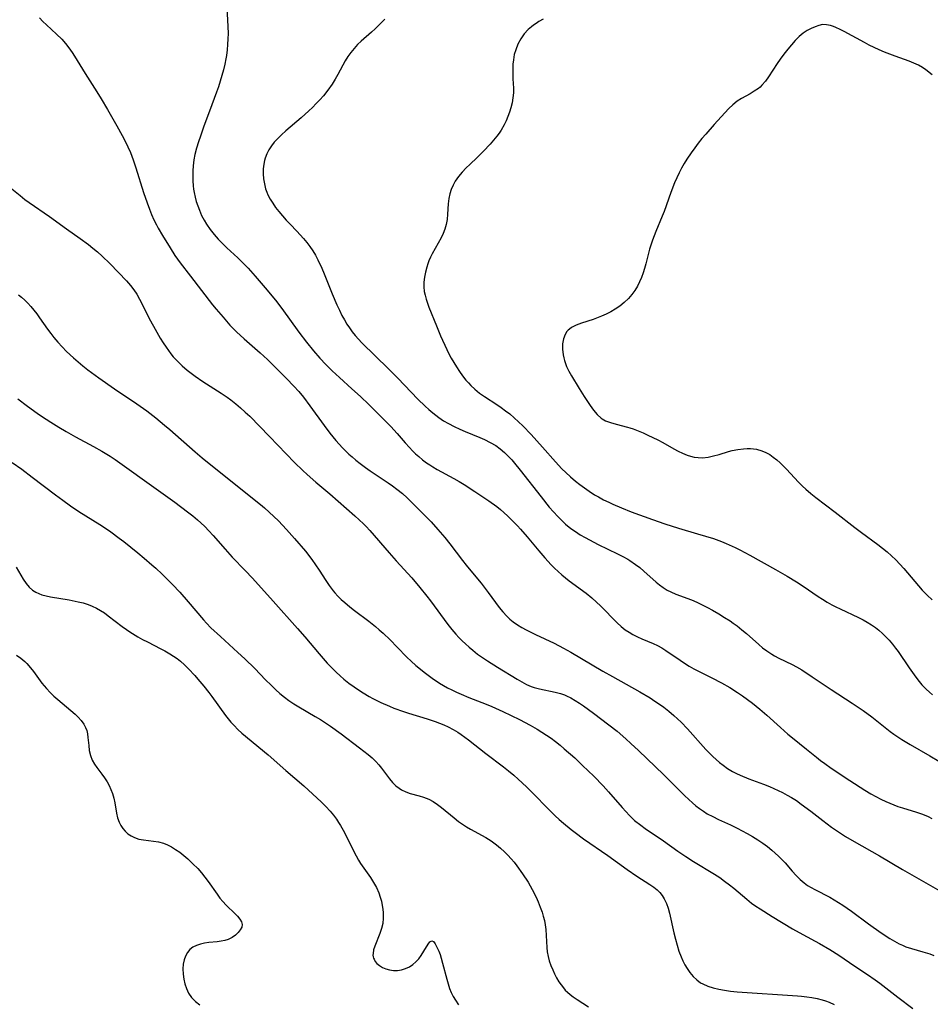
# Model space of a CAD drawing. Header units: inches. Extents: x 1073367 to 1082519, y 1569854 to 1574957.
# Tile 350 of 565: x 1081995 to 1082268, y 1570269 to 1570565. Entities that reach past the tile are written whole.
import ezdxf

# ---------------------------------------------------------------- set-up
doc = ezdxf.new("R2010")
doc.units = ezdxf.units.IN
doc.header["$MEASUREMENT"] = 0
doc.layers.add('CGG_CurvaNivelLidar_v1', color=7, linetype='Continuous', lineweight=30, true_color=0x008008)

msp = doc.modelspace()

# ---------------------------------------------------------------- linework, layer by layer
at = {"layer": 'CGG_CurvaNivelLidar_v1'}
for points in [[(1082056.9809, 1570569.172, 84), (1082057.2965, 1570563.4198, 84), (1082057.3252, 1570561.3737, 84), (1082057.2864, 1570559.7308, 84), (1082057.1943, 1570558.0765, 84), (1082057.0468, 1570556.4172, 84), (1082056.839, 1570554.7588, 84), (1082056.6695, 1570553.6961, 84), (1082056.356, 1570552.1052, 84), (1082055.9461, 1570550.3945, 84), (1082055.4801, 1570548.6936, 84), (1082054.4432, 1570545.3373, 84), (1082053.8766, 1570543.685, 84), (1082051.7378, 1570538.0106, 84), (1082050.0783, 1570533.4871, 84), (1082049.0053, 1570530.4643, 84), (1082048.4244, 1570528.7304, 84), (1082047.8513, 1570526.8638, 84), (1082047.3683, 1570524.9847, 84), (1082047.0508, 1570523.3081, 84), (1082046.8346, 1570521.4986, 84), (1082046.7355, 1570520.0119, 84), (1082046.7014, 1570518.5226, 84), (1082046.7351, 1570517.0346, 84), (1082046.8433, 1570515.5523, 84), (1082046.9634, 1570514.5579, 84), (1082047.1232, 1570513.5696, 84), (1082047.4246, 1570512.1593, 84), (1082047.7905, 1570510.8125, 84), (1082048.2234, 1570509.485, 84), (1082048.7199, 1570508.1796, 84), (1082049.3959, 1570506.6533, 84), (1082050.1601, 1570505.1699, 84), (1082050.8745, 1570503.9616, 84), (1082051.9416, 1570502.4124, 84), (1082053.1168, 1570500.9315, 84), (1082054.3787, 1570499.511, 84), (1082055.6609, 1570498.1937, 84), (1082056.9881, 1570496.9123, 84), (1082060.2984, 1570493.8362, 84), (1082062.2392, 1570491.9178, 84), (1082063.3619, 1570490.7375, 84), (1082065.483, 1570488.3917, 84), (1082068.4805, 1570484.9038, 84), (1082071.6298, 1570481.104, 84), (1082073.5329, 1570478.6563, 84), (1082078.6291, 1570471.5035, 84), (1082080.893, 1570468.5077, 84), (1082082.9893, 1570465.9165, 84), (1082084.9043, 1570463.7234, 84), (1082086.7629, 1570461.7591, 84), (1082088.6686, 1570459.8714, 84), (1082090.8085, 1570457.8759, 84), (1082094.56, 1570454.5017, 84), (1082097.1422, 1570452.1277, 84), (1082099.6443, 1570449.7299, 84), (1082103.5726, 1570445.86, 84), (1082106.2516, 1570443.1258, 84), (1082108.1798, 1570440.9995, 84), (1082110.6117, 1570438.1982, 84), (1082111.8478, 1570436.8265, 84), (1082112.7527, 1570435.8811, 84), (1082113.685, 1570434.9672, 84), (1082114.6489, 1570434.091, 84), (1082115.8166, 1570433.1244, 84), (1082117.0289, 1570432.2166, 84), (1082117.9505, 1570431.5842, 84), (1082118.8939, 1570430.9849, 84), (1082120.2302, 1570430.2093, 84), (1082125.2532, 1570427.5168, 84), (1082126.8008, 1570426.62, 84), (1082128.3312, 1570425.6859, 84), (1082131.5414, 1570423.6018, 84), (1082135.7257, 1570420.7785, 84), (1082138.0867, 1570419.0565, 84), (1082139.1892, 1570418.1635, 84), (1082141.315, 1570416.2754, 84), (1082143.3725, 1570414.2787, 84), (1082144.3696, 1570413.2454, 84), (1082145.2957, 1570412.2407, 84), (1082147.2715, 1570409.9834, 84), (1082150.7726, 1570405.747, 84), (1082152.596, 1570403.6116, 84), (1082154.5053, 1570401.5092, 84), (1082155.4999, 1570400.5007, 84), (1082156.5649, 1570399.5015, 84), (1082157.666, 1570398.5413, 84), (1082158.7974, 1570397.6155, 84), (1082159.8736, 1570396.7805, 84), (1082164.956, 1570392.987, 84), (1082166.6763, 1570391.5802, 84), (1082168.0777, 1570390.3393, 84), (1082169.3089, 1570389.1773, 84), (1082174.3352, 1570384.0793, 84), (1082175.5191, 1570383.0223, 84), (1082176.759, 1570382.045, 84), (1082177.8885, 1570381.2677, 84), (1082179.0623, 1570380.5685, 84), (1082180.3782, 1570379.9027, 84), (1082181.7277, 1570379.3033, 84), (1082185.0881, 1570377.8968, 84), (1082186.4256, 1570377.2712, 84), (1082187.7266, 1570376.5771, 84), (1082188.9745, 1570375.8039, 84), (1082193.2296, 1570372.8356, 84), (1082194.5636, 1570371.9574, 84), (1082195.9271, 1570371.1115, 84), (1082197.3371, 1570370.2971, 84), (1082198.7756, 1570369.5258, 84), (1082202.74, 1570367.5787, 84), (1082205.7215, 1570366.039, 84), (1082208.2272, 1570364.6236, 84), (1082210.5254, 1570363.1734, 84), (1082212.031, 1570362.141, 84), (1082213.5107, 1570361.0674, 84), (1082214.9688, 1570359.961, 84), (1082217.1813, 1570358.1959, 84), (1082219.3327, 1570356.3538, 84), (1082223.3827, 1570352.6312, 84), (1082225.5936, 1570350.6764, 84), (1082227.0437, 1570349.4763, 84), (1082231.2272, 1570346.1568, 84), (1082234.186, 1570343.7325, 84), (1082235.4597, 1570342.7351, 84), (1082236.7569, 1570341.7638, 84), (1082238.6376, 1570340.4273, 84), (1082244.225, 1570336.7299, 84), (1082248.7886, 1570333.8075, 84), (1082250.5756, 1570332.7338, 84), (1082252.0431, 1570331.9005, 84), (1082253.5279, 1570331.1104, 84), (1082255.0333, 1570330.3746, 84), (1082256.2408, 1570329.8389, 84), (1082257.4623, 1570329.3465, 84), (1082258.6966, 1570328.8996, 84), (1082260.0663, 1570328.4588, 84), (1082264.3009, 1570327.1842, 84), (1082266.1001, 1570326.5647, 84), (1082267.8431, 1570325.8346, 84), (1082268.9556, 1570325.2626, 84)], [(1082000.6597, 1570566.0178, 83.5), (1082001.6676, 1570564.9485, 83.5), (1082002.7251, 1570563.9179, 83.5), (1082005.746, 1570561.1567, 83.5), (1082007.3355, 1570559.5889, 83.5), (1082008.4365, 1570558.327, 83.5), (1082009.4655, 1570556.9966, 83.5), (1082010.4395, 1570555.6143, 83.5), (1082011.1493, 1570554.542, 83.5), (1082014.3971, 1570549.3294, 83.5), (1082017.9136, 1570543.8258, 83.5), (1082019.2319, 1570541.6546, 83.5), (1082021.0676, 1570538.4964, 83.5), (1082023.9214, 1570533.5256, 83.5), (1082025.5225, 1570530.6234, 83.5), (1082026.3895, 1570528.9423, 83.5), (1082027.2081, 1570527.2401, 83.5), (1082027.9663, 1570525.5123, 83.5), (1082028.7959, 1570523.3626, 83.5), (1082029.6285, 1570520.9175, 83.5), (1082031.9398, 1570513.5199, 83.5), (1082032.9972, 1570510.3699, 83.5), (1082033.6868, 1570508.5018, 83.5), (1082034.3351, 1570506.9021, 83.5), (1082035.0364, 1570505.3285, 83.5), (1082035.7972, 1570503.7861, 83.5), (1082036.3286, 1570502.7983, 83.5), (1082037.5991, 1570500.5911, 83.5), (1082039.8809, 1570496.8405, 83.5), (1082041.3684, 1570494.5837, 83.5), (1082042.9767, 1570492.3334, 83.5), (1082046.0073, 1570488.3517, 83.5), (1082052.6843, 1570479.7824, 83.5), (1082053.7981, 1570478.392, 83.5), (1082055.8095, 1570475.9987, 83.5), (1082057.8964, 1570473.6771, 83.5), (1082059.8784, 1570471.6468, 83.5), (1082062.1847, 1570469.4807, 83.5), (1082067.0061, 1570465.3172, 83.5), (1082069.2136, 1570463.2998, 83.5), (1082072.6437, 1570459.916, 83.5), (1082074.889, 1570457.6296, 83.5), (1082077.0857, 1570455.3165, 83.5), (1082078.5789, 1570453.6355, 83.5), (1082079.9709, 1570451.9319, 83.5), (1082081.9384, 1570449.3222, 83.5), (1082086.1949, 1570443.4947, 83.5), (1082087.9633, 1570441.1573, 83.5), (1082089.7217, 1570438.988, 83.5), (1082090.7159, 1570437.8487, 83.5), (1082091.7403, 1570436.7391, 83.5), (1082093.6241, 1570434.8699, 83.5), (1082094.6086, 1570433.9816, 83.5), (1082095.7923, 1570432.991, 83.5), (1082097.0095, 1570432.0383, 83.5), (1082098.6293, 1570430.841, 83.5), (1082100.0307, 1570429.8524, 83.5), (1082105.4618, 1570426.1983, 83.5), (1082106.8031, 1570425.2647, 83.5), (1082108.1161, 1570424.2967, 83.5), (1082109.7667, 1570422.9642, 83.5), (1082111.2109, 1570421.6712, 83.5), (1082112.6125, 1570420.3268, 83.5), (1082116.2007, 1570416.7265, 83.5), (1082118.373, 1570414.4565, 83.5), (1082120.4283, 1570412.1658, 83.5), (1082122.4682, 1570409.7377, 83.5), (1082123.9867, 1570407.8343, 83.5), (1082127.8421, 1570402.8178, 83.5), (1082128.9259, 1570401.4542, 83.5), (1082132.3663, 1570397.368, 83.5), (1082133.4487, 1570396.015, 83.5), (1082135.5327, 1570393.2505, 83.5), (1082137.7203, 1570390.2089, 83.5), (1082138.8412, 1570388.7034, 83.5), (1082139.9319, 1570387.3706, 83.5), (1082141.0986, 1570386.118, 83.5), (1082142.0537, 1570385.2297, 83.5), (1082143.0657, 1570384.4074, 83.5), (1082144.3085, 1570383.538, 83.5), (1082145.6109, 1570382.7422, 83.5), (1082146.9583, 1570382.0006, 83.5), (1082149.7692, 1570380.608, 83.5), (1082155.3321, 1570377.9963, 83.5), (1082158.2066, 1570376.5, 83.5), (1082160.3414, 1570375.2828, 83.5), (1082170.0153, 1570369.6032, 83.5), (1082172.8996, 1570367.9687, 83.5), (1082181.1639, 1570363.3845, 83.5), (1082184.1926, 1570361.5542, 83.5), (1082185.6739, 1570360.5911, 83.5), (1082187.0089, 1570359.6722, 83.5), (1082188.3178, 1570358.7185, 83.5), (1082189.849, 1570357.527, 83.5), (1082191.3339, 1570356.2797, 83.5), (1082192.4372, 1570355.2833, 83.5), (1082193.5116, 1570354.2547, 83.5), (1082195.4436, 1570352.2611, 83.5), (1082201.0121, 1570346.0355, 83.5), (1082202.0137, 1570344.9725, 83.5), (1082203.0409, 1570343.9421, 83.5), (1082204.0364, 1570343.0179, 83.5), (1082205.0657, 1570342.1374, 83.5), (1082206.1293, 1570341.304, 83.5), (1082207.5227, 1570340.3271, 83.5), (1082208.975, 1570339.4437, 83.5), (1082210.1342, 1570338.833, 83.5), (1082211.3236, 1570338.2746, 83.5), (1082213.8514, 1570337.2428, 83.5), (1082218.3471, 1570335.5665, 83.5), (1082220.0896, 1570334.8669, 83.5), (1082222.7354, 1570333.6867, 83.5), (1082224.0333, 1570333.0448, 83.5), (1082225.3905, 1570332.3196, 83.5), (1082226.7223, 1570331.5489, 83.5), (1082228.1796, 1570330.631, 83.5), (1082229.6482, 1570329.6255, 83.5), (1082232.5101, 1570327.495, 83.5), (1082236.1538, 1570324.6481, 83.5), (1082238.766, 1570322.6733, 83.5), (1082240.2674, 1570321.615, 83.5), (1082242.9171, 1570319.8785, 83.5), (1082245.5139, 1570318.3219, 83.5), (1082253.1598, 1570314.039, 83.5), (1082260.1063, 1570309.9445, 83.5), (1082271.3305, 1570303.4896, 83.5)], [(1082104.4328, 1570565.6825, 84.5), (1082101.5558, 1570562.7456, 84.5), (1082100.4781, 1570561.7316, 84.5), (1082097.3946, 1570559.0544, 84.5), (1082096.2741, 1570557.9867, 84.5), (1082095.2166, 1570556.8538, 84.5), (1082094.2571, 1570555.6606, 84.5), (1082093.3754, 1570554.3996, 84.5), (1082092.5643, 1570553.0836, 84.5), (1082090.3649, 1570549.0447, 84.5), (1082089.5226, 1570547.5842, 84.5), (1082088.6291, 1570546.1476, 84.5), (1082087.3746, 1570544.3503, 84.5), (1082085.9978, 1570542.6308, 84.5), (1082084.9482, 1570541.433, 84.5), (1082083.8575, 1570540.2647, 84.5), (1082082.7307, 1570539.1251, 84.5), (1082081.5965, 1570538.0367, 84.5), (1082079.2594, 1570535.9341, 84.5), (1082074.6642, 1570532.0622, 84.5), (1082073.3849, 1570530.8856, 84.5), (1082072.171, 1570529.6716, 84.5), (1082071.2221, 1570528.6216, 84.5), (1082070.3581, 1570527.5303, 84.5), (1082069.6068, 1570526.3844, 84.5), (1082068.9873, 1570525.159, 84.5), (1082068.5083, 1570523.8773, 84.5), (1082068.291, 1570523.0993, 84.5), (1082068.0887, 1570522.095, 84.5), (1082067.9275, 1570520.6117, 84.5), (1082067.9062, 1570519.1091, 84.5), (1082068.0155, 1570517.6018, 84.5), (1082068.255, 1570516.1044, 84.5), (1082068.6332, 1570514.6316, 84.5), (1082068.9901, 1570513.6208, 84.5), (1082069.3117, 1570512.8722, 84.5), (1082069.9892, 1570511.5621, 84.5), (1082070.7718, 1570510.2906, 84.5), (1082071.6356, 1570509.0517, 84.5), (1082072.5617, 1570507.841, 84.5), (1082073.6564, 1570506.5148, 84.5), (1082074.7993, 1570505.2214, 84.5), (1082075.9829, 1570503.9636, 84.5), (1082077.9973, 1570501.9204, 84.5), (1082079.0425, 1570500.8134, 84.5), (1082080.053, 1570499.676, 84.5), (1082081.0182, 1570498.5033, 84.5), (1082081.9257, 1570497.2885, 84.5), (1082082.7936, 1570495.9812, 84.5), (1082083.5953, 1570494.6294, 84.5), (1082084.3392, 1570493.2405, 84.5), (1082085.5153, 1570490.7543, 84.5), (1082086.2296, 1570489.0691, 84.5), (1082088.6453, 1570483.0023, 84.5), (1082090.0513, 1570479.7515, 84.5), (1082090.7976, 1570478.1541, 84.5), (1082091.579, 1570476.5824, 84.5), (1082092.2886, 1570475.256, 84.5), (1082093.0504, 1570473.9655, 84.5), (1082093.8407, 1570472.7779, 84.5), (1082094.6899, 1570471.6302, 84.5), (1082095.5912, 1570470.5197, 84.5), (1082096.5559, 1570469.4258, 84.5), (1082097.5596, 1570468.3622, 84.5), (1082105.5389, 1570460.5383, 84.5), (1082108.36, 1570457.6602, 84.5), (1082112.3561, 1570453.4873, 84.5), (1082114.3752, 1570451.4225, 84.5), (1082116.5397, 1570449.311, 84.5), (1082117.703, 1570448.2436, 84.5), (1082118.8991, 1570447.2202, 84.5), (1082120.6968, 1570445.8487, 84.5), (1082122.1162, 1570444.899, 84.5), (1082123.582, 1570444.0216, 84.5), (1082125.2647, 1570443.1247, 84.5), (1082126.9892, 1570442.3089, 84.5), (1082128.6257, 1570441.6135, 84.5), (1082132.9748, 1570439.8699, 84.5), (1082134.442, 1570439.2332, 84.5), (1082136.1617, 1570438.3865, 84.5), (1082137.8002, 1570437.4181, 84.5), (1082139.1689, 1570436.43, 84.5), (1082140.4595, 1570435.3329, 84.5), (1082141.5705, 1570434.2561, 84.5), (1082142.6297, 1570433.1156, 84.5), (1082143.4809, 1570432.1208, 84.5), (1082145.13, 1570430.0609, 84.5), (1082151.4376, 1570421.9793, 84.5), (1082153.9135, 1570418.9399, 84.5), (1082155.173, 1570417.4691, 84.5), (1082156.4682, 1570416.0425, 84.5), (1082157.4403, 1570415.0466, 84.5), (1082158.7443, 1570413.8316, 84.5), (1082160.3879, 1570412.5111, 84.5), (1082161.7772, 1570411.534, 84.5), (1082163.2133, 1570410.6157, 84.5), (1082164.686, 1570409.7457, 84.5), (1082165.9649, 1570409.0361, 84.5), (1082168.5692, 1570407.6902, 84.5), (1082174.4504, 1570404.8657, 84.5), (1082175.9823, 1570404.0774, 84.5), (1082177.4748, 1570403.2353, 84.5), (1082178.1344, 1570402.8293, 84.5), (1082179.7981, 1570401.6884, 84.5), (1082181.0762, 1570400.7054, 84.5), (1082182.3133, 1570399.6784, 84.5), (1082186.0622, 1570396.3211, 84.5), (1082187.0583, 1570395.4926, 84.5), (1082188.0888, 1570394.7232, 84.5), (1082189.3089, 1570393.9537, 84.5), (1082190.3928, 1570393.3899, 84.5), (1082191.9015, 1570392.7367, 84.5), (1082196.6165, 1570390.9986, 84.5), (1082198.2967, 1570390.2888, 84.5), (1082199.8738, 1570389.5427, 84.5), (1082201.4353, 1570388.741, 84.5), (1082202.9839, 1570387.897, 84.5), (1082204.9127, 1570386.7876, 84.5), (1082206.5877, 1570385.7621, 84.5), (1082208.23, 1570384.6851, 84.5), (1082209.1384, 1570384.0511, 84.5), (1082210.3469, 1570383.1576, 84.5), (1082211.7824, 1570382.0267, 84.5), (1082213.1837, 1570380.8599, 84.5), (1082216.867, 1570377.6141, 84.5), (1082218.0417, 1570376.6285, 84.5), (1082219.256, 1570375.7041, 84.5), (1082220.7582, 1570374.7213, 84.5), (1082221.6255, 1570374.2192, 84.5), (1082222.9213, 1570373.5306, 84.5), (1082226.8953, 1570371.5571, 84.5), (1082228.175, 1570370.8719, 84.5), (1082229.7929, 1570369.9306, 84.5), (1082232.9681, 1570367.902, 84.5), (1082238.6357, 1570364.0817, 84.5), (1082244.9758, 1570359.96, 84.5), (1082248.2689, 1570357.7228, 84.5), (1082250.8578, 1570355.807, 84.5), (1082256.3512, 1570351.4497, 84.5), (1082257.5243, 1570350.5973, 84.5), (1082259.9288, 1570348.9875, 84.5), (1082262.3926, 1570347.4794, 84.5), (1082268.2919, 1570344.12, 84.5), (1082273.6898, 1570340.885, 84.5)], [(1082152.1103, 1570565.6804, 85), (1082150.7742, 1570564.9076, 85), (1082149.9508, 1570564.3845, 85), (1082149.1571, 1570563.8309, 85), (1082148.5223, 1570563.3413, 85), (1082147.5926, 1570562.5223, 85), (1082146.3748, 1570561.1959, 85), (1082145.3318, 1570559.7398, 85), (1082144.4747, 1570558.1727, 85), (1082143.8048, 1570556.4752, 85), (1082143.3914, 1570554.9831, 85), (1082143.1163, 1570553.4522, 85), (1082142.9889, 1570552.1075, 85), (1082142.94, 1570550.7503, 85), (1082142.9423, 1570549.3878, 85), (1082142.9901, 1570547.6876, 85), (1082143.1226, 1570544.8734, 85), (1082143.1142, 1570543.4728, 85), (1082142.9816, 1570541.9779, 85), (1082142.7276, 1570540.4877, 85), (1082142.3678, 1570539.0073, 85), (1082141.9469, 1570537.642, 85), (1082141.4768, 1570536.3625, 85), (1082140.9397, 1570535.1045, 85), (1082140.3343, 1570533.874, 85), (1082139.4145, 1570532.2902, 85), (1082138.7843, 1570531.3561, 85), (1082138.1117, 1570530.4458, 85), (1082137.1511, 1570529.2449, 85), (1082136.1444, 1570528.0726, 85), (1082134.1671, 1570525.94, 85), (1082132.2384, 1570524.0378, 85), (1082129.985, 1570521.9685, 85), (1082128.9208, 1570520.9427, 85), (1082127.7138, 1570519.6655, 85), (1082126.6102, 1570518.3298, 85), (1082125.6433, 1570516.925, 85), (1082124.9787, 1570515.7169, 85), (1082124.4368, 1570514.4617, 85), (1082124.0256, 1570513.1663, 85), (1082123.723, 1570511.6769, 85), (1082123.5414, 1570510.1599, 85), (1082123.3208, 1570507.0072, 85), (1082123.1679, 1570505.4456, 85), (1082122.896, 1570503.9067, 85), (1082122.5, 1570502.5374, 85), (1082121.9783, 1570501.1929, 85), (1082121.3593, 1570499.8705, 85), (1082120.5075, 1570498.2736, 85), (1082118.724, 1570495.093, 85), (1082118.1812, 1570494.0292, 85), (1082117.7237, 1570493.0094, 85), (1082117.3572, 1570492.056, 85), (1082117.0411, 1570491.0867, 85), (1082116.6558, 1570489.5902, 85), (1082116.3845, 1570488.0773, 85), (1082116.2318, 1570486.5598, 85), (1082116.208, 1570485.1714, 85), (1082116.3206, 1570483.7952, 85), (1082116.5469, 1570482.6029, 85), (1082116.8694, 1570481.417, 85), (1082117.2583, 1570480.235, 85), (1082117.6954, 1570479.0498, 85), (1082119.9958, 1570473.3889, 85), (1082121.2347, 1570470.4434, 85), (1082123.0955, 1570466.3321, 85), (1082123.7469, 1570465.0045, 85), (1082124.4334, 1570463.699, 85), (1082125.193, 1570462.3728, 85), (1082125.9945, 1570461.0759, 85), (1082126.8968, 1570459.7122, 85), (1082127.8442, 1570458.3884, 85), (1082128.8458, 1570457.1154, 85), (1082129.5695, 1570456.2787, 85), (1082130.3264, 1570455.4757, 85), (1082131.5111, 1570454.3594, 85), (1082132.9502, 1570453.2012, 85), (1082134.4642, 1570452.1274, 85), (1082138.1377, 1570449.7412, 85), (1082139.4589, 1570448.8445, 85), (1082140.7533, 1570447.9057, 85), (1082142.0123, 1570446.9177, 85), (1082143.3517, 1570445.7659, 85), (1082144.6496, 1570444.5603, 85), (1082145.9175, 1570443.3156, 85), (1082148.4266, 1570440.7118, 85), (1082151.8937, 1570436.9126, 85), (1082155.7345, 1570432.5377, 85), (1082157.7024, 1570430.4279, 85), (1082158.8328, 1570429.305, 85), (1082160.2618, 1570427.9941, 85), (1082161.7419, 1570426.742, 85), (1082163.0815, 1570425.6849, 85), (1082164.4528, 1570424.6697, 85), (1082165.8553, 1570423.6993, 85), (1082167.5073, 1570422.6474, 85), (1082168.6824, 1570421.9624, 85), (1082170.2069, 1570421.1465, 85), (1082171.7601, 1570420.3808, 85), (1082172.9947, 1570419.8081, 85), (1082175.6533, 1570418.6522, 85), (1082178.5085, 1570417.5082, 85), (1082184.9532, 1570415.1378, 85), (1082188.6673, 1570413.849, 85), (1082192.7329, 1570412.5982, 85), (1082198.4785, 1570410.9192, 85), (1082203.2233, 1570409.4237, 85), (1082205.7068, 1570408.5202, 85), (1082207.0669, 1570407.9679, 85), (1082209.821, 1570406.7386, 85), (1082211.2125, 1570406.0595, 85), (1082214.2055, 1570404.4697, 85), (1082221.8916, 1570400.187, 85), (1082225.4357, 1570398.1613, 85), (1082228.2677, 1570396.4308, 85), (1082230.209, 1570395.1427, 85), (1082234.7798, 1570391.9959, 85), (1082236.0245, 1570391.1998, 85), (1082237.4284, 1570390.3588, 85), (1082238.8588, 1570389.5642, 85), (1082240.09, 1570388.9279, 85), (1082241.3349, 1570388.319, 85), (1082246.8908, 1570385.7266, 85), (1082248.2664, 1570385.019, 85), (1082249.5129, 1570384.3157, 85), (1082250.7437, 1570383.5458, 85), (1082251.9281, 1570382.7124, 85), (1082253.0018, 1570381.8567, 85), (1082254.03, 1570380.9434, 85), (1082255.0164, 1570379.9802, 85), (1082256.0612, 1570378.8642, 85), (1082257.06, 1570377.7004, 85), (1082258.0131, 1570376.4931, 85), (1082258.7509, 1570375.4883, 85), (1082262.0829, 1570370.6153, 85), (1082263.5619, 1570368.5182, 85), (1082264.7262, 1570366.9812, 85), (1082265.9493, 1570365.5052, 85), (1082267.2506, 1570364.1133, 85), (1082268.168, 1570363.2492, 85), (1082269.0731, 1570362.4842, 85)], [(1082269.0074, 1570548.9331, 85.5), (1082267.1026, 1570550.4044, 85.5), (1082266.0994, 1570551.0963, 85.5), (1082264.8486, 1570551.8022, 85.5), (1082263.5091, 1570552.4255, 85.5), (1082262.1026, 1570552.9932, 85.5), (1082257.8554, 1570554.5302, 85.5), (1082254.6858, 1570555.7534, 85.5), (1082253.1061, 1570556.4187, 85.5), (1082251.5412, 1570557.1287, 85.5), (1082250.0876, 1570557.8428, 85.5), (1082248.6552, 1570558.593, 85.5), (1082242.5956, 1570561.9394, 85.5), (1082241.3114, 1570562.5863, 85.5), (1082240.0534, 1570563.1568, 85.5), (1082239.3199, 1570563.4484, 85.5), (1082238.4124, 1570563.7466, 85.5), (1082237.2047, 1570563.9866, 85.5), (1082236.0249, 1570564.0036, 85.5), (1082234.9072, 1570563.7839, 85.5), (1082233.7955, 1570563.3901, 85.5), (1082232.5995, 1570562.8529, 85.5), (1082231.3975, 1570562.1997, 85.5), (1082230.219, 1570561.4185, 85.5), (1082229.046, 1570560.4574, 85.5), (1082227.8461, 1570559.2709, 85.5), (1082226.6997, 1570557.9746, 85.5), (1082225.5867, 1570556.6088, 85.5), (1082224.4245, 1570555.1112, 85.5), (1082223.2959, 1570553.5821, 85.5), (1082222.4169, 1570552.3248, 85.5), (1082219.7823, 1570548.2746, 85.5), (1082218.8543, 1570546.9741, 85.5), (1082217.845, 1570545.7899, 85.5), (1082217.2605, 1570545.2251, 85.5), (1082216.7504, 1570544.7987, 85.5), (1082215.5444, 1570543.9643, 85.5), (1082214.265, 1570543.2268, 85.5), (1082211.6463, 1570541.7955, 85.5), (1082210.3842, 1570540.9788, 85.5), (1082209.0574, 1570539.9041, 85.5), (1082207.87, 1570538.7611, 85.5), (1082206.7191, 1570537.5337, 85.5), (1082203.517, 1570533.9322, 85.5), (1082200.9142, 1570531.0665, 85.5), (1082199.7771, 1570529.7297, 85.5), (1082198.6777, 1570528.3541, 85.5), (1082197.6102, 1570526.9324, 85.5), (1082196.5801, 1570525.4816, 85.5), (1082195.2768, 1570523.5331, 85.5), (1082194.4408, 1570522.2054, 85.5), (1082193.6474, 1570520.8563, 85.5), (1082192.9114, 1570519.4787, 85.5), (1082192.2033, 1570517.9779, 85.5), (1082191.551, 1570516.4487, 85.5), (1082190.3924, 1570513.4808, 85.5), (1082188.3892, 1570507.8335, 85.5), (1082187.8476, 1570506.4089, 85.5), (1082185.8977, 1570501.8068, 85.5), (1082184.9087, 1570499.163, 85.5), (1082184.5098, 1570497.9646, 85.5), (1082184.0603, 1570496.4383, 85.5), (1082182.9014, 1570492.024, 85.5), (1082182.527, 1570490.7096, 85.5), (1082182.114, 1570489.4123, 85.5), (1082181.596, 1570488.0029, 85.5), (1082181.0121, 1570486.6301, 85.5), (1082180.3743, 1570485.3348, 85.5), (1082179.65, 1570484.097, 85.5), (1082178.7494, 1570482.8422, 85.5), (1082177.7039, 1570481.6488, 85.5), (1082176.4602, 1570480.4634, 85.5), (1082175.1142, 1570479.3784, 85.5), (1082173.6796, 1570478.3972, 85.5), (1082172.3793, 1570477.6382, 85.5), (1082171.0355, 1570476.9517, 85.5), (1082169.5637, 1570476.288, 85.5), (1082168.0713, 1570475.6994, 85.5), (1082167.0513, 1570475.3436, 85.5), (1082163.5941, 1570474.2502, 85.5), (1082162.0065, 1570473.6524, 85.5), (1082160.5973, 1570472.9137, 85.5), (1082159.9633, 1570472.4462, 85.5), (1082159.6147, 1570472.1248, 85.5), (1082159.222, 1570471.6788, 85.5), (1082158.6983, 1570470.8552, 85.5), (1082158.1824, 1570469.4858, 85.5), (1082157.9201, 1570467.9765, 85.5), (1082157.8776, 1570466.3778, 85.5), (1082158.0404, 1570464.7332, 85.5), (1082158.2253, 1570463.7981, 85.5), (1082158.4377, 1570463.0134, 85.5), (1082158.7433, 1570462.1073, 85.5), (1082159.1078, 1570461.2088, 85.5), (1082159.8134, 1570459.7676, 85.5), (1082160.6157, 1570458.3432, 85.5), (1082162.8862, 1570454.5987, 85.5), (1082164.4041, 1570452.1825, 85.5), (1082166.1803, 1570449.446, 85.5), (1082167.1812, 1570448.0363, 85.5), (1082168.2525, 1570446.7668, 85.5), (1082169.4496, 1570445.7025, 85.5), (1082169.7751, 1570445.4777, 85.5), (1082170.8271, 1570444.9013, 85.5), (1082172.3528, 1570444.3182, 85.5), (1082173.9816, 1570443.8597, 85.5), (1082177.3987, 1570442.9861, 85.5), (1082178.1476, 1570442.7581, 85.5), (1082179.1178, 1570442.4304, 85.5), (1082180.6056, 1570441.8655, 85.5), (1082182.0865, 1570441.2415, 85.5), (1082183.5592, 1570440.5727, 85.5), (1082186.5197, 1570439.1235, 85.5), (1082187.993, 1570438.3413, 85.5), (1082191.3302, 1570436.4332, 85.5), (1082192.6464, 1570435.7281, 85.5), (1082193.9753, 1570435.0907, 85.5), (1082195.3205, 1570434.5466, 85.5), (1082196.3996, 1570434.2011, 85.5), (1082197.4911, 1570433.9463, 85.5), (1082198.6632, 1570433.7913, 85.5), (1082200.0051, 1570433.7735, 85.5), (1082201.6401, 1570433.9516, 85.5), (1082203.276, 1570434.2925, 85.5), (1082204.9894, 1570434.7637, 85.5), (1082207.7911, 1570435.6182, 85.5), (1082208.8897, 1570435.9169, 85.5), (1082210.5933, 1570436.2632, 85.5), (1082212.3075, 1570436.4645, 85.5), (1082213.3678, 1570436.5125, 85.5), (1082214.4191, 1570436.4963, 85.5), (1082216.1497, 1570436.3062, 85.5), (1082217.811, 1570435.8715, 85.5), (1082219.0116, 1570435.3511, 85.5), (1082220.1657, 1570434.6904, 85.5), (1082221.2507, 1570433.9439, 85.5), (1082222.3047, 1570433.1131, 85.5), (1082223.2924, 1570432.247, 85.5), (1082224.2566, 1570431.3292, 85.5), (1082225.2006, 1570430.3711, 85.5), (1082228.8697, 1570426.4071, 85.5), (1082230.0411, 1570425.2176, 85.5), (1082231.0576, 1570424.2659, 85.5), (1082232.5184, 1570423.0111, 85.5), (1082234.0279, 1570421.805, 85.5), (1082239.8196, 1570417.3908, 85.5), (1082245.7493, 1570412.7832, 85.5), (1082247.7727, 1570411.2532, 85.5), (1082252.6994, 1570407.6303, 85.5), (1082254.0876, 1570406.5441, 85.5), (1082255.4441, 1570405.4217, 85.5), (1082256.764, 1570404.2597, 85.5), (1082258.0683, 1570403.0245, 85.5), (1082259.2945, 1570401.7649, 85.5), (1082260.4794, 1570400.465, 85.5), (1082261.6332, 1570399.1368, 85.5), (1082264.8967, 1570395.2281, 85.5), (1082265.9939, 1570393.9797, 85.5), (1082267.4788, 1570392.4305, 85.5), (1082268.9895, 1570390.9995, 85.5)], [(1081990.8402, 1570515.8029, 83), (1081994.8097, 1570512.5735, 83), (1081996.2618, 1570511.4365, 83), (1081997.511, 1570510.5138, 83), (1082003.6017, 1570506.3522, 83), (1082008.7709, 1570502.5864, 83), (1082012.8389, 1570499.7154, 83), (1082015.348, 1570497.8926, 83), (1082016.727, 1570496.8213, 83), (1082018.062, 1570495.703, 83), (1082019.4935, 1570494.3904, 83), (1082021.7565, 1570492.1871, 83), (1082024.4374, 1570489.4701, 83), (1082026.8302, 1570486.918, 83), (1082027.9565, 1570485.5942, 83), (1082028.9911, 1570484.2387, 83), (1082029.857, 1570482.9537, 83), (1082030.7165, 1570481.4855, 83), (1082031.5041, 1570479.9716, 83), (1082033.3406, 1570476.1942, 83), (1082033.9838, 1570474.9417, 83), (1082035.3815, 1570472.4161, 83), (1082036.9653, 1570469.7465, 83), (1082037.8185, 1570468.3649, 83), (1082038.7, 1570467.0072, 83), (1082039.3986, 1570465.9967, 83), (1082040.1303, 1570465.0138, 83), (1082040.8763, 1570464.0989, 83), (1082042.1821, 1570462.6855, 83), (1082043.5816, 1570461.355, 83), (1082045.0556, 1570460.0941, 83), (1082046.2162, 1570459.1778, 83), (1082047.406, 1570458.2926, 83), (1082049.7272, 1570456.6886, 83), (1082055.2617, 1570453.1689, 83), (1082057.0464, 1570451.9607, 83), (1082058.1313, 1570451.1756, 83), (1082059.6365, 1570450.0065, 83), (1082061.0972, 1570448.7818, 83), (1082062.5142, 1570447.5056, 83), (1082063.8444, 1570446.2264, 83), (1082069.8272, 1570440.1227, 83), (1082077.3497, 1570432.36, 83), (1082079.8441, 1570429.9104, 83), (1082081.1364, 1570428.6893, 83), (1082083.669, 1570426.4342, 83), (1082087.899, 1570422.8692, 83), (1082095.4834, 1570416.2864, 83), (1082096.7841, 1570415.1209, 83), (1082098.0489, 1570413.9203, 83), (1082098.8944, 1570413.0612, 83), (1082099.9587, 1570411.9085, 83), (1082105.7394, 1570405.14, 83), (1082107.8201, 1570402.7957, 83), (1082112.5928, 1570397.5975, 83), (1082115.0086, 1570394.7846, 83), (1082117.1295, 1570392.1591, 83), (1082118.2005, 1570390.767, 83), (1082123.4402, 1570383.6066, 83), (1082124.5995, 1570382.1378, 83), (1082125.8097, 1570380.7156, 83), (1082126.7525, 1570379.6936, 83), (1082127.7285, 1570378.7038, 83), (1082128.7352, 1570377.7451, 83), (1082129.793, 1570376.7982, 83), (1082130.8801, 1570375.8846, 83), (1082132.3537, 1570374.7342, 83), (1082133.8684, 1570373.6378, 83), (1082135.2852, 1570372.6768, 83), (1082138.3471, 1570370.7494, 83), (1082144.2789, 1570367.1372, 83), (1082145.6364, 1570366.3418, 83), (1082147.0062, 1570365.6119, 83), (1082148.4043, 1570364.9828, 83), (1082149.3829, 1570364.6306, 83), (1082150.9096, 1570364.2125, 83), (1082155.713, 1570363.2684, 83), (1082157.3097, 1570362.855, 83), (1082158.4607, 1570362.4529, 83), (1082159.0883, 1570362.1889, 83), (1082160.4075, 1570361.5368, 83), (1082161.6971, 1570360.7905, 83), (1082162.9664, 1570359.9741, 83), (1082164.2238, 1570359.1079, 83), (1082167.1887, 1570356.9445, 83), (1082171.8389, 1570353.4421, 83), (1082174.2717, 1570351.4932, 83), (1082176.9586, 1570349.1857, 83), (1082178.4285, 1570347.8558, 83), (1082180.7014, 1570345.7267, 83), (1082188.3503, 1570338.3637, 83), (1082194.5808, 1570332.1747, 83), (1082195.874, 1570330.9384, 83), (1082196.9093, 1570330, 83), (1082197.971, 1570329.0998, 83), (1082199.0674, 1570328.2492, 83), (1082200.2191, 1570327.4496, 83), (1082201.4122, 1570326.7119, 83), (1082203.0449, 1570325.8242, 83), (1082204.7223, 1570325.0046, 83), (1082208.3823, 1570323.3141, 83), (1082210.3353, 1570322.3654, 83), (1082213.4359, 1570320.7309, 83), (1082214.9553, 1570319.8634, 83), (1082216.5685, 1570318.8799, 83), (1082218.1371, 1570317.8386, 83), (1082219.5013, 1570316.8402, 83), (1082220.8149, 1570315.7845, 83), (1082221.8502, 1570314.8782, 83), (1082222.8471, 1570313.9361, 83), (1082223.8031, 1570312.9593, 83), (1082224.7751, 1570311.886, 83), (1082226.8835, 1570309.4448, 83), (1082228.0722, 1570308.1358, 83), (1082229.321, 1570306.9068, 83), (1082230.5448, 1570305.8887, 83), (1082231.5781, 1570305.1671, 83), (1082232.6587, 1570304.5076, 83), (1082233.7746, 1570303.8931, 83), (1082238.2019, 1570301.6159, 83), (1082239.5374, 1570300.8498, 83), (1082240.8578, 1570300.0408, 83), (1082242.1633, 1570299.1946, 83), (1082244.7367, 1570297.3999, 83), (1082249.8552, 1570293.5889, 83), (1082253.6334, 1570290.9089, 83), (1082256.2575, 1570289.1657, 83), (1082257.6331, 1570288.3332, 83), (1082259.0442, 1570287.5845, 83), (1082260.0568, 1570287.1273, 83), (1082261.092, 1570286.7221, 83), (1082262.7862, 1570286.1637, 83), (1082266.2461, 1570285.1795, 83), (1082268.2933, 1570284.5429, 83), (1082269.5295, 1570284.105, 83)], [(1081994.3352, 1570482.7949, 82.5), (1081995.281, 1570482.0075, 82.5), (1081996.1889, 1570481.1731, 82.5), (1081997.139, 1570480.2179, 82.5), (1081998.0492, 1570479.2195, 82.5), (1081998.9589, 1570478.1338, 82.5), (1081999.8307, 1570477.0128, 82.5), (1082000.6697, 1570475.8635, 82.5), (1082003.0625, 1570472.4324, 82.5), (1082004.0034, 1570471.1559, 82.5), (1082004.9801, 1570469.9048, 82.5), (1082006.1905, 1570468.4658, 82.5), (1082007.4555, 1570467.072, 82.5), (1082008.7708, 1570465.7232, 82.5), (1082010.8396, 1570463.7792, 82.5), (1082012.2524, 1570462.558, 82.5), (1082013.7003, 1570461.3748, 82.5), (1082015.1768, 1570460.2237, 82.5), (1082018.4642, 1570457.7988, 82.5), (1082023.23, 1570454.4456, 82.5), (1082029.8766, 1570449.986, 82.5), (1082032.8736, 1570447.8264, 82.5), (1082035.5702, 1570445.7451, 82.5), (1082038.2119, 1570443.5923, 82.5), (1082039.7954, 1570442.2511, 82.5), (1082047.4572, 1570435.5115, 82.5), (1082049.5671, 1570433.7199, 82.5), (1082060.1457, 1570425.1644, 82.5), (1082067.0348, 1570419.7275, 82.5), (1082068.2853, 1570418.685, 82.5), (1082069.7274, 1570417.4145, 82.5), (1082071.1299, 1570416.1006, 82.5), (1082072.4671, 1570414.7707, 82.5), (1082074.886, 1570412.2004, 82.5), (1082077.2841, 1570409.4905, 82.5), (1082080.566, 1570405.6191, 82.5), (1082082.4794, 1570403.1864, 82.5), (1082083.6299, 1570401.5876, 82.5), (1082084.7219, 1570399.9567, 82.5), (1082086.685, 1570396.8401, 82.5), (1082087.6971, 1570395.3175, 82.5), (1082088.896, 1570393.7234, 82.5), (1082089.3912, 1570393.1378, 82.5), (1082090.3435, 1570392.1148, 82.5), (1082091.3514, 1570391.1394, 82.5), (1082092.4035, 1570390.2019, 82.5), (1082093.94, 1570388.933, 82.5), (1082095.3914, 1570387.8064, 82.5), (1082099.6557, 1570384.5999, 82.5), (1082101.6366, 1570383.0217, 82.5), (1082102.7857, 1570382.0425, 82.5), (1082103.9115, 1570381.0357, 82.5), (1082106.0923, 1570378.9631, 82.5), (1082108.1926, 1570376.8303, 82.5), (1082111.1108, 1570373.7912, 82.5), (1082112.4135, 1570372.5353, 82.5), (1082113.7574, 1570371.3221, 82.5), (1082115.14, 1570370.1522, 82.5), (1082116.2862, 1570369.2392, 82.5), (1082118.6488, 1570367.5048, 82.5), (1082120.917, 1570366.0154, 82.5), (1082123.3487, 1570364.5939, 82.5), (1082124.5946, 1570363.9366, 82.5), (1082126.0044, 1570363.2518, 82.5), (1082127.436, 1570362.6095, 82.5), (1082129.7332, 1570361.661, 82.5), (1082134.8899, 1570359.6635, 82.5), (1082136.6308, 1570358.9394, 82.5), (1082139.9702, 1570357.4136, 82.5), (1082144.9025, 1570355.0039, 82.5), (1082148.1851, 1570353.2966, 82.5), (1082150.2453, 1570352.1209, 82.5), (1082151.6791, 1570351.2454, 82.5), (1082153.0879, 1570350.3321, 82.5), (1082154.4674, 1570349.3761, 82.5), (1082155.8135, 1570348.373, 82.5), (1082157.1302, 1570347.3294, 82.5), (1082158.4222, 1570346.2525, 82.5), (1082161.5518, 1570343.4821, 82.5), (1082163.9347, 1570341.2554, 82.5), (1082167.2705, 1570338.0086, 82.5), (1082170.0748, 1570335.0969, 82.5), (1082171.708, 1570333.2951, 82.5), (1082175.8009, 1570328.5499, 82.5), (1082176.8857, 1570327.3345, 82.5), (1082178.0014, 1570326.1585, 82.5), (1082179.565, 1570324.6854, 82.5), (1082181.3765, 1570323.2454, 82.5), (1082182.748, 1570322.2747, 82.5), (1082188.2505, 1570318.5623, 82.5), (1082192.5568, 1570315.4796, 82.5), (1082195.0007, 1570313.7924, 82.5), (1082197.2416, 1570312.3468, 82.5), (1082203.5906, 1570308.4801, 82.5), (1082205.1235, 1570307.4788, 82.5), (1082206.6242, 1570306.4364, 82.5), (1082208.0873, 1570305.3493, 82.5), (1082209.3578, 1570304.336, 82.5), (1082213.2951, 1570300.9901, 82.5), (1082214.7304, 1570299.8517, 82.5), (1082215.9962, 1570298.9313, 82.5), (1082217.2946, 1570298.0506, 82.5), (1082220.8604, 1570295.8079, 82.5), (1082227.0091, 1570292.1194, 82.5), (1082230.1516, 1570290.3718, 82.5), (1082235.1274, 1570287.6932, 82.5), (1082238.2531, 1570285.9132, 82.5), (1082240.9735, 1570284.1804, 82.5), (1082245.7969, 1570280.9022, 82.5), (1082249.5936, 1570278.3803, 82.5), (1082251.8712, 1570276.7808, 82.5), (1082253.3065, 1570275.7086, 82.5), (1082258.6411, 1570271.5419, 82.5), (1082263.2025, 1570268.1158, 82.5)], [(1081994.1514, 1570451.5024, 82), (1081997.0466, 1570449.2771, 82), (1081999.9375, 1570447.184, 82), (1082001.2429, 1570446.2912, 82), (1082004.0684, 1570444.4471, 82), (1082006.4298, 1570442.9736, 82), (1082008.6376, 1570441.6425, 82), (1082011.5013, 1570440.01, 82), (1082016.8333, 1570437.1264, 82), (1082019.3378, 1570435.7312, 82), (1082021.8499, 1570434.2164, 82), (1082023.3815, 1570433.2233, 82), (1082026.2457, 1570431.2375, 82), (1082033.5842, 1570425.8758, 82), (1082038.4854, 1570422.4246, 82), (1082041.3501, 1570420.3645, 82), (1082045.1856, 1570417.5001, 82), (1082046.7054, 1570416.3062, 82), (1082048.1871, 1570415.0718, 82), (1082049.1938, 1570414.1733, 82), (1082050.3193, 1570413.095, 82), (1082051.5926, 1570411.7755, 82), (1082052.8271, 1570410.416, 82), (1082056.415, 1570406.2977, 82), (1082058.5978, 1570403.873, 82), (1082062.5175, 1570399.8581, 82), (1082064.7178, 1570397.5291, 82), (1082070.8477, 1570390.6014, 82), (1082078.2425, 1570382.4128, 82), (1082080.366, 1570379.9401, 82), (1082084.6912, 1570374.7825, 82), (1082087.1038, 1570372.0216, 82), (1082088.7249, 1570370.3333, 82), (1082089.8475, 1570369.2498, 82), (1082091.001, 1570368.1995, 82), (1082092.1846, 1570367.1837, 82), (1082093.687, 1570365.9801, 82), (1082095.2323, 1570364.8326, 82), (1082096.8198, 1570363.7451, 82), (1082097.9433, 1570363.0314, 82), (1082099.7508, 1570361.9746, 82), (1082100.8435, 1570361.3851, 82), (1082103.2639, 1570360.1825, 82), (1082105.8388, 1570359.0398, 82), (1082107.1961, 1570358.4885, 82), (1082110.062, 1570357.4313, 82), (1082111.5715, 1570356.9346, 82), (1082117.2174, 1570355.2575, 82), (1082119.6261, 1570354.4419, 82), (1082120.9387, 1570353.9433, 82), (1082122.2313, 1570353.4042, 82), (1082123.499, 1570352.8156, 82), (1082124.9692, 1570352.04, 82), (1082126.3954, 1570351.1852, 82), (1082127.3767, 1570350.5361, 82), (1082129.5702, 1570348.9402, 82), (1082134.8607, 1570344.827, 82), (1082140.1095, 1570340.8154, 82), (1082141.6638, 1570339.5902, 82), (1082143.2858, 1570338.2542, 82), (1082144.579, 1570337.1286, 82), (1082147.0913, 1570334.7921, 82), (1082149.2807, 1570332.6066, 82), (1082153.3722, 1570328.3643, 82), (1082155.7175, 1570326.0508, 82), (1082156.9211, 1570324.9283, 82), (1082158.151, 1570323.8359, 82), (1082160.45, 1570321.9509, 82), (1082161.6753, 1570321.0109, 82), (1082164.1768, 1570319.1955, 82), (1082171.5189, 1570314.167, 82), (1082177.3644, 1570309.9241, 82), (1082180.2688, 1570307.9651, 82), (1082184.1613, 1570305.4515, 82), (1082185.3026, 1570304.6394, 82), (1082186.3602, 1570303.7711, 82), (1082187.1212, 1570303.0209, 82), (1082187.8752, 1570302.0903, 82), (1082188.4787, 1570301.1031, 82), (1082189.0989, 1570299.7411, 82), (1082189.5991, 1570298.2839, 82), (1082190.0178, 1570296.7563, 82), (1082191.3588, 1570290.8629, 82), (1082191.8255, 1570289.0102, 82), (1082192.3364, 1570287.1716, 82), (1082192.8887, 1570285.4038, 82), (1082193.5227, 1570283.6843, 82), (1082194.0602, 1570282.4641, 82), (1082194.661, 1570281.2894, 82), (1082195.326, 1570280.1677, 82), (1082196.1998, 1570278.9203, 82), (1082197.1672, 1570277.7764, 82), (1082198.2325, 1570276.7575, 82), (1082199.4059, 1570275.8922, 82), (1082200.0676, 1570275.5101, 82), (1082201.569, 1570274.8385, 82), (1082203.1698, 1570274.3208, 82), (1082204.8424, 1570273.9217, 82), (1082206.5652, 1570273.6151, 82), (1082208.3465, 1570273.3785, 82), (1082210.3661, 1570273.1807, 82), (1082228.5225, 1570271.9735, 82), (1082229.7293, 1570271.8626, 82), (1082231.3047, 1570271.668, 82), (1082232.8669, 1570271.415, 82), (1082234.4099, 1570271.1004, 82), (1082235.9266, 1570270.717, 82), (1082236.9784, 1570270.3971, 82), (1082238.0086, 1570270.0245, 82), (1082239.5944, 1570269.3063, 82)], [(1081992.4577, 1570432.3628, 81.5), (1081995.3371, 1570430.3123, 81.5), (1081998.4714, 1570427.9593, 81.5), (1082005.4373, 1570422.6175, 81.5), (1082007.6663, 1570420.9549, 81.5), (1082009.9395, 1570419.3344, 81.5), (1082012.5002, 1570417.6277, 81.5), (1082018.8069, 1570413.7017, 81.5), (1082020.8134, 1570412.3644, 81.5), (1082022.1024, 1570411.4631, 81.5), (1082024.6388, 1570409.5999, 81.5), (1082025.9563, 1570408.5862, 81.5), (1082030.1977, 1570405.1851, 81.5), (1082032.1579, 1570403.5465, 81.5), (1082034.4513, 1570401.5706, 81.5), (1082035.5788, 1570400.562, 81.5), (1082037.5352, 1570398.7307, 81.5), (1082040.6468, 1570395.6545, 81.5), (1082042.8659, 1570393.2983, 81.5), (1082045.3822, 1570390.4143, 81.5), (1082049.9581, 1570384.9946, 81.5), (1082050.8106, 1570384.0471, 81.5), (1082052.1688, 1570382.6497, 81.5), (1082055.0201, 1570379.9719, 81.5), (1082060.2952, 1570375.2363, 81.5), (1082062.3916, 1570373.2816, 81.5), (1082065.3496, 1570370.3591, 81.5), (1082068.575, 1570367.0069, 81.5), (1082070.2543, 1570365.3177, 81.5), (1082071.6658, 1570363.9676, 81.5), (1082072.9444, 1570362.8471, 81.5), (1082074.2722, 1570361.7836, 81.5), (1082075.6472, 1570360.7788, 81.5), (1082077.1293, 1570359.7936, 81.5), (1082078.6482, 1570358.8568, 81.5), (1082083.5669, 1570355.9735, 81.5), (1082085.0994, 1570355.0376, 81.5), (1082086.6137, 1570354.0733, 81.5), (1082088.1028, 1570353.0731, 81.5), (1082091.2999, 1570350.7339, 81.5), (1082096.8626, 1570346.5068, 81.5), (1082099.4303, 1570344.514, 81.5), (1082100.6494, 1570343.484, 81.5), (1082101.7879, 1570342.396, 81.5), (1082102.6521, 1570341.4376, 81.5), (1082103.4578, 1570340.4387, 81.5), (1082105.8798, 1570337.1593, 81.5), (1082106.7852, 1570336.0698, 81.5), (1082107.7698, 1570335.0893, 81.5), (1082108.74, 1570334.3391, 81.5), (1082109.4945, 1570333.8786, 81.5), (1082110.7851, 1570333.2768, 81.5), (1082112.08, 1570332.8325, 81.5), (1082114.7597, 1570332.1033, 81.5), (1082116.0994, 1570331.7066, 81.5), (1082117.7255, 1570331.0695, 81.5), (1082119.0296, 1570330.3616, 81.5), (1082120.2882, 1570329.5223, 81.5), (1082121.5164, 1570328.5887, 81.5), (1082125.285, 1570325.4331, 81.5), (1082126.613, 1570324.3875, 81.5), (1082128.0618, 1570323.3672, 81.5), (1082129.0438, 1570322.7441, 81.5), (1082130.166, 1570322.0841, 81.5), (1082134.8071, 1570319.5361, 81.5), (1082136.44, 1570318.5146, 81.5), (1082138.0014, 1570317.3882, 81.5), (1082139.2232, 1570316.3712, 81.5), (1082140.3932, 1570315.288, 81.5), (1082141.4304, 1570314.245, 81.5), (1082142.4261, 1570313.1573, 81.5), (1082143.3104, 1570312.104, 81.5), (1082144.1604, 1570311.0177, 81.5), (1082145.8602, 1570308.6686, 81.5), (1082147.5271, 1570306.1322, 81.5), (1082148.8013, 1570303.9506, 81.5), (1082149.9572, 1570301.6459, 81.5), (1082150.6059, 1570300.156, 81.5), (1082151.1925, 1570298.6489, 81.5), (1082151.7156, 1570297.1298, 81.5), (1082152.096, 1570295.864, 81.5), (1082152.4164, 1570294.5915, 81.5), (1082152.662, 1570293.3107, 81.5), (1082152.8399, 1570291.8508, 81.5), (1082153.1433, 1570286.4845, 81.5), (1082153.2869, 1570285.1218, 81.5), (1082153.5227, 1570283.7854, 81.5), (1082153.8969, 1570282.4179, 81.5), (1082154.3768, 1570281.0789, 81.5), (1082154.9292, 1570279.7592, 81.5), (1082155.493, 1570278.534, 81.5), (1082156.1056, 1570277.332, 81.5), (1082156.7804, 1570276.1677, 81.5), (1082157.4238, 1570275.2059, 81.5), (1082158.1315, 1570274.2932, 81.5), (1082158.6831, 1570273.674, 81.5), (1082159.3316, 1570273.0335, 81.5), (1082160.1973, 1570272.29, 81.5), (1082161.1153, 1570271.5963, 81.5), (1082162.2482, 1570270.8254, 81.5), (1082165.704, 1570268.6572, 81.5)], [(1081993.5882, 1570400.8579, 81), (1081995.7477, 1570397.2061, 81), (1081996.6091, 1570395.9611, 81), (1081997.5733, 1570394.841, 81), (1081998.5758, 1570393.9615, 81), (1081999.5887, 1570393.3043, 81), (1082000.4203, 1570392.897, 81), (1082001.2961, 1570392.5614, 81), (1082002.6024, 1570392.1865, 81), (1082003.965, 1570391.8979, 81), (1082009.6034, 1570390.986, 81), (1082012.2958, 1570390.454, 81), (1082013.7834, 1570390.0884, 81), (1082015.2406, 1570389.6438, 81), (1082016.5245, 1570389.1521, 81), (1082017.7658, 1570388.5679, 81), (1082018.9931, 1570387.8686, 81), (1082020.1785, 1570387.0879, 81), (1082021.3327, 1570386.247, 81), (1082025.5206, 1570382.9852, 81), (1082026.8254, 1570382.0562, 81), (1082027.8119, 1570381.4024, 81), (1082030.2243, 1570379.9334, 81), (1082031.6536, 1570379.1276, 81), (1082033.1002, 1570378.3534, 81), (1082037.1328, 1570376.2875, 81), (1082038.3191, 1570375.65, 81), (1082039.811, 1570374.7922, 81), (1082040.9149, 1570374.1004, 81), (1082041.9809, 1570373.3659, 81), (1082042.9995, 1570372.5775, 81), (1082044.2427, 1570371.4663, 81), (1082045.4301, 1570370.2839, 81), (1082047.3331, 1570368.2544, 81), (1082048.2568, 1570367.2045, 81), (1082050.0349, 1570365.0595, 81), (1082051.566, 1570363.15, 81), (1082052.4987, 1570361.9101, 81), (1082056.5376, 1570356.2332, 81), (1082057.3341, 1570355.2087, 81), (1082058.1686, 1570354.2174, 81), (1082059.1244, 1570353.1912, 81), (1082060.2887, 1570352.0591, 81), (1082061.5014, 1570350.9683, 81), (1082069.4051, 1570344.3831, 81), (1082074.6832, 1570339.6965, 81), (1082080.1043, 1570335.0591, 81), (1082084.1509, 1570331.4271, 81), (1082085.3345, 1570330.3035, 81), (1082086.7244, 1570328.8995, 81), (1082088.0431, 1570327.4374, 81), (1082089.0051, 1570326.2504, 81), (1082089.9075, 1570325.0188, 81), (1082090.5166, 1570324.1091, 81), (1082091.0951, 1570323.1789, 81), (1082091.9205, 1570321.734, 81), (1082092.7005, 1570320.2608, 81), (1082095.1819, 1570315.352, 81), (1082096.576, 1570312.7789, 81), (1082097.1871, 1570311.7514, 81), (1082098.0991, 1570310.3487, 81), (1082100.1042, 1570307.5353, 81), (1082101.0929, 1570306.0543, 81), (1082101.9356, 1570304.5195, 81), (1082102.6343, 1570302.9117, 81), (1082103.0668, 1570301.6497, 81), (1082103.4179, 1570300.3642, 81), (1082103.6909, 1570299.0647, 81), (1082103.8577, 1570297.9775, 81), (1082103.9637, 1570296.891, 81), (1082103.9909, 1570295.2559, 81), (1082103.8305, 1570293.6514, 81), (1082103.4794, 1570292.1442, 81), (1082102.9894, 1570290.6839, 81), (1082101.4582, 1570286.8901, 81), (1082101.1011, 1570285.7682, 81), (1082100.9097, 1570284.7007, 81), (1082100.8998, 1570284.1494, 81), (1082100.9526, 1570283.7082, 81), (1082101.0566, 1570283.3086, 81), (1082101.2135, 1570282.9202, 81), (1082101.5983, 1570282.2851, 81), (1082102.1046, 1570281.7028, 81), (1082102.869, 1570281.057, 81), (1082103.756, 1570280.503, 81), (1082104.7397, 1570280.0554, 81), (1082105.873, 1570279.7138, 81), (1082107.0607, 1570279.5305, 81), (1082108.2749, 1570279.5275, 81), (1082109.5037, 1570279.7284, 81), (1082110.7051, 1570280.1198, 81), (1082111.8508, 1570280.6852, 81), (1082112.8837, 1570281.3854, 81), (1082113.8291, 1570282.2027, 81), (1082114.6771, 1570283.1037, 81), (1082115.4138, 1570284.0585, 81), (1082116.2051, 1570285.327, 81), (1082117.4723, 1570287.4828, 81), (1082118.0362, 1570288.1924, 81), (1082118.5746, 1570288.4789, 81), (1082119.0957, 1570288.2367, 81), (1082119.6115, 1570287.5603, 81), (1082120.1285, 1570286.5679, 81), (1082120.653, 1570285.3538, 81), (1082121.0482, 1570284.3431, 81), (1082121.4202, 1570283.2577, 81), (1082121.8284, 1570281.7939, 81), (1082123.0741, 1570276.8999, 81), (1082123.4628, 1570275.5359, 81), (1082123.9166, 1570274.188, 81), (1082124.4238, 1570272.957, 81), (1082125.0131, 1570271.759, 81), (1082125.6822, 1570270.5997, 81), (1082126.5764, 1570269.2771, 81)], [(1081993.734, 1570374.42, 80.5), (1081995.017, 1570373.476, 80.5), (1081996.218, 1570372.4556, 80.5), (1081996.8159, 1570371.8697, 80.5), (1081997.9226, 1570370.6105, 80.5), (1081998.794, 1570369.4789, 80.5), (1082001.3425, 1570365.9754, 80.5), (1082002.016, 1570365.1339, 80.5), (1082002.7223, 1570364.3167, 80.5), (1082003.8112, 1570363.1775, 80.5), (1082004.9565, 1570362.0885, 80.5), (1082006.1391, 1570361.0383, 80.5), (1082010.0255, 1570357.7859, 80.5), (1082011.3273, 1570356.6428, 80.5), (1082012.306, 1570355.6922, 80.5), (1082013.185, 1570354.7092, 80.5), (1082013.9327, 1570353.6816, 80.5), (1082014.5116, 1570352.5953, 80.5), (1082014.8262, 1570351.7018, 80.5), (1082015.0428, 1570350.7729, 80.5), (1082015.2133, 1570349.6214, 80.5), (1082015.4276, 1570347.2659, 80.5), (1082015.6122, 1570345.7008, 80.5), (1082015.9568, 1570344.1778, 80.5), (1082016.4914, 1570342.84, 80.5), (1082017.2115, 1570341.5659, 80.5), (1082017.8722, 1570340.6114, 80.5), (1082019.3954, 1570338.576, 80.5), (1082020.1937, 1570337.4511, 80.5), (1082020.9464, 1570336.2839, 80.5), (1082021.5744, 1570335.1663, 80.5), (1082022.1218, 1570334.0094, 80.5), (1082022.5712, 1570332.8152, 80.5), (1082022.957, 1570331.3951, 80.5), (1082023.2438, 1570329.9486, 80.5), (1082023.7714, 1570326.9073, 80.5), (1082024.099, 1570325.5146, 80.5), (1082024.5506, 1570324.1934, 80.5), (1082025.0458, 1570323.1882, 80.5), (1082025.6538, 1570322.2614, 80.5), (1082026.3679, 1570321.4255, 80.5), (1082027.2251, 1570320.6608, 80.5), (1082028.1795, 1570320.0201, 80.5), (1082029.2187, 1570319.5148, 80.5), (1082030.5417, 1570319.097, 80.5), (1082031.9371, 1570318.8226, 80.5), (1082034.9334, 1570318.4458, 80.5), (1082036.4257, 1570318.2149, 80.5), (1082037.8879, 1570317.8495, 80.5), (1082039.1494, 1570317.358, 80.5), (1082040.3767, 1570316.7268, 80.5), (1082041.5769, 1570315.9857, 80.5), (1082042.8103, 1570315.1168, 80.5), (1082044.0179, 1570314.1703, 80.5), (1082045.1957, 1570313.1575, 80.5), (1082046.7811, 1570311.6614, 80.5), (1082048.1992, 1570310.2173, 80.5), (1082049.3177, 1570308.9596, 80.5), (1082050.3839, 1570307.6514, 80.5), (1082051.3997, 1570306.3055, 80.5), (1082054.0617, 1570302.4799, 80.5), (1082054.8913, 1570301.3418, 80.5), (1082055.7557, 1570300.2641, 80.5), (1082056.729, 1570299.1984, 80.5), (1082059.4523, 1570296.5517, 80.5), (1082060.1367, 1570295.8515, 80.5), (1082060.8569, 1570295.0045, 80.5), (1082061.3627, 1570294.1848, 80.5), (1082061.5762, 1570293.3865, 80.5), (1082061.4345, 1570292.5927, 80.5), (1082060.9996, 1570291.8099, 80.5), (1082060.3602, 1570291.0323, 80.5), (1082059.5219, 1570290.2136, 80.5), (1082058.5389, 1570289.4688, 80.5), (1082057.4021, 1570288.8758, 80.5), (1082056.3763, 1570288.5529, 80.5), (1082055.2685, 1570288.3395, 80.5), (1082054.1042, 1570288.197, 80.5), (1082051.5682, 1570287.9642, 80.5), (1082050.262, 1570287.7919, 80.5), (1082048.999, 1570287.522, 80.5), (1082047.8276, 1570287.1176, 80.5), (1082046.7618, 1570286.561, 80.5), (1082045.8398, 1570285.8392, 80.5), (1082045.0995, 1570284.9494, 80.5), (1082044.5308, 1570283.9155, 80.5), (1082044.1267, 1570282.7705, 80.5), (1082043.869, 1570281.4366, 80.5), (1082043.773, 1570280.0371, 80.5), (1082043.8303, 1570278.4201, 80.5), (1082044.0175, 1570276.9734, 80.5), (1082044.3364, 1570275.5452, 80.5), (1082044.7996, 1570274.1627, 80.5), (1082045.4872, 1570272.7437, 80.5), (1082046.3783, 1570271.4491, 80.5), (1082047.506, 1570270.282, 80.5), (1082048.8044, 1570269.2497, 80.5)]]:
    msp.add_polyline3d(points, dxfattribs=at)

doc.saveas('drawing.dxf')
